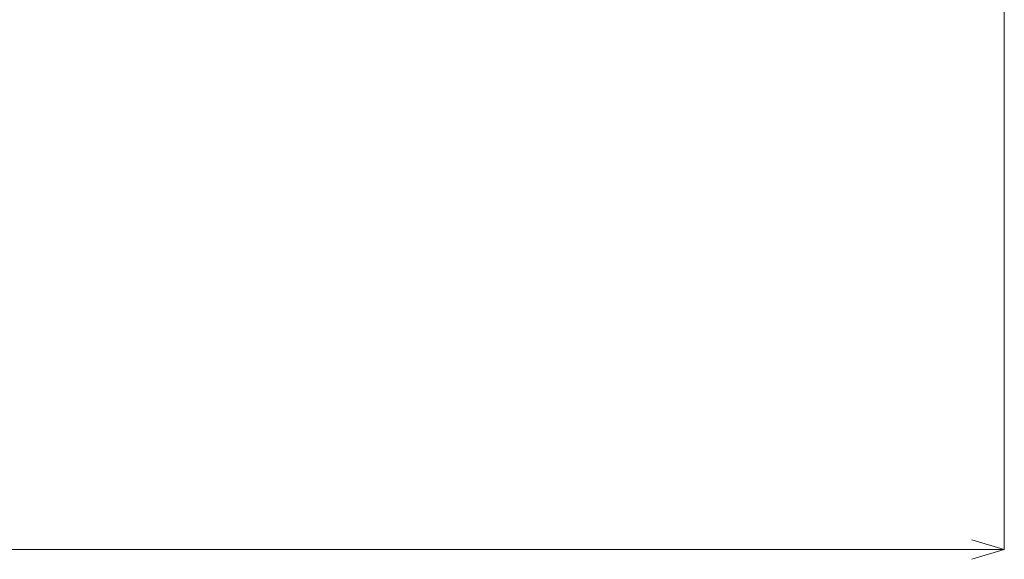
# Model space of a CAD drawing. Header units: millimetres. Extents: x -4395 to 65662, y -65530 to 6847.
# Tile 1032 of 1034: x 60745 to 65298, y -2545 to -51. Entities that reach past the tile are written whole.
import ezdxf

# ---------------------------------------------------------------- set-up
doc = ezdxf.new("R2010")
doc.units = ezdxf.units.MM
doc.layers.add('COTAS_P', color=1, linetype='Continuous', lineweight=0)
doc.dimstyles.new('R19_100', dxfattribs={"dimtxt": 250, "dimasz": 150, "dimexe": 150, "dimexo": 80, "dimgap": 100, "dimtad": 1, "dimtih": 1, "dimtoh": 1, "dimdsep": 46, "dimcen": 0.09, "dimadec": 0, "dimazin": 0, "dimtfac": 1, "dimtdec": 4, "dimtofl": 0, "dimtmove": 0, "dimatfit": 3, "dimfxl": 1, "dimtolj": 1, "dimtzin": 0, "dimarcsym": 0})

# ---------------------------------------------------------------- blocks, each defined once
blk = doc.blocks.new('DIM_R33_30')
at = {"layer": 'COTAS_P'}
for p, q in [((112.7, 0), (112.7, -2500)), ((65298.1, 0), (65298.1, -2500)), ((112.7, -2500), (262.7, -2455)), ((65298.1, -2500), (65148.1, -2455)), ((112.7, -2500), (65298.1, -2500)), ((112.7, -2500), (262.7, -2545)), ((65298.1, -2500), (65148.1, -2545))]:
    blk.add_line(p, q, dxfattribs=at)
blk.add_text('65185.39 P', height=250, dxfattribs=at).set_placement((32705.4, -2400))

msp = doc.modelspace()

# ---------------------------------------------------------------- dimensions: what is measured, and where the dimension line sits
at = {"layer": 'COTAS_P'}
dim = msp.add_aligned_dim(p1=(112.7, 0), p2=(65298.0949, 0), distance=-2500, text='<> P', dimstyle='R19_100', dxfattribs=at)
dim.commit()
dim.dimension.update_dxf_attribs({"geometry": 'DIM_R33_30', "text_midpoint": (32705.3975, -2500)})

doc.saveas('drawing.dxf')
